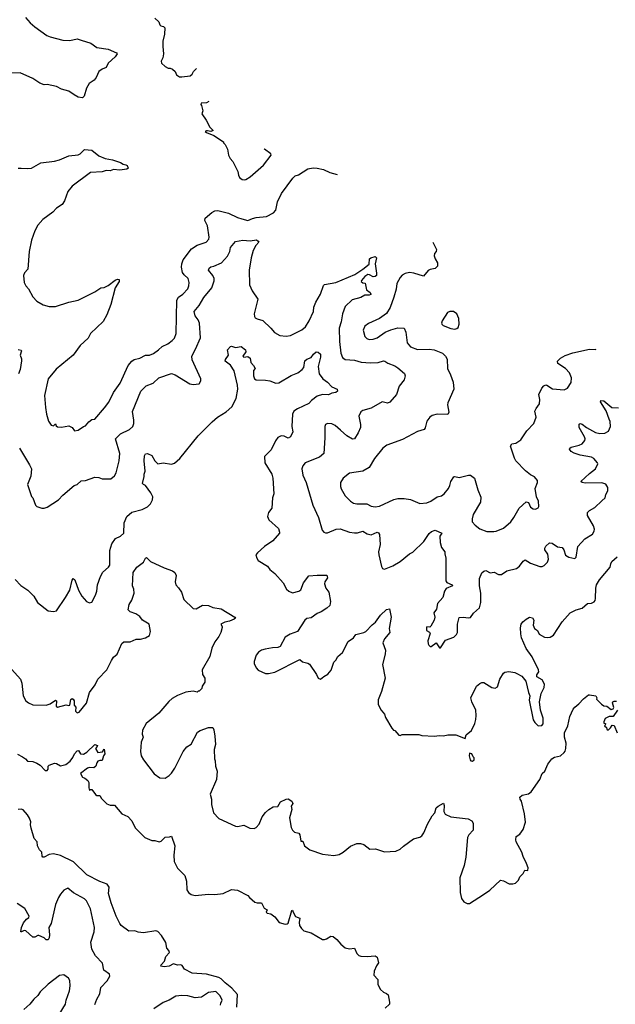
# Model space of a CAD drawing. Extents: x 1933546 to 2138868, y 524910 to 667279.
# Tile 464 of 466: x 2091209 to 2096965, y 629354 to 638865. Entities that reach past the tile are written whole.
import ezdxf

# ---------------------------------------------------------------- set-up
doc = ezdxf.new("R2010")
doc.units = 0

msp = doc.modelspace()

# ---------------------------------------------------------------- linework, layer by layer
at = {"layer": '0CON10XD'}
for points in [[(2091267.1, 638887.1), (2091309.2, 638835), (2091354.7, 638794.7), (2091473.3, 638713.3), (2091505, 638699.4), (2091625, 638668.1), (2091695, 638663.1), (2091765, 638678.6), (2091805, 638668.1), (2091897.2, 638637.2), (2091955, 638596), (2092065, 638580), (2092146.1, 638546.1), (2092152.5, 638535), (2092132, 638505), (2092064.2, 638445.8), (2092045, 638403.3), (2092005, 638386.7), (2091973.8, 638365), (2091948.8, 638305), (2091929.5, 638280.5), (2091881.2, 638248.8), (2091855, 638202.5), (2091833.4, 638126.6), (2091815, 638110.6), (2091775, 638116.9), (2091735, 638137.5), (2091685, 638174.4), (2091615, 638193.1), (2091565, 638218), (2091475, 638238), (2091445, 638234.3), (2091405, 638251.9), (2091335.7, 638295.7), (2091215, 638350), (2091125, 638346.9)], [(2092515, 638880), (2092554, 638845), (2092563.8, 638815), (2092573.3, 638805), (2092598, 638798), (2092611.2, 638785), (2092609.4, 638725), (2092593.2, 638656.8), (2092591.2, 638605), (2092600, 638535), (2092593.3, 638495), (2092577.5, 638465), (2092580, 638445), (2092615, 638412.5), (2092645, 638397.5), (2092665, 638397.5), (2092685, 638387.5), (2092713.3, 638365), (2092725, 638333.3), (2092755, 638312.5), (2092775, 638312.5), (2092857, 638323), (2092875, 638340), (2092887.5, 638365), (2092917.8, 638392)], [(2093036.7, 638074.2), (2093015, 638062.5), (2092961.7, 638058.3), (2092960, 638045), (2092967.5, 638037.5), (2092980, 637985), (2092970, 637955), (2093012.5, 637895), (2093047, 637827), (2093077.5, 637795), (2093055, 637783.3), (2093025, 637792.5), (2093015, 637790), (2093002.5, 637785), (2093014.3, 637774.3), (2093085.6, 637745.6), (2093180, 637685), (2093180, 637675), (2093195, 637660), (2093217.5, 637615), (2093227.5, 637555), (2093243.3, 637525), (2093270, 637495), (2093317, 637397), (2093323, 637363), (2093335, 637340), (2093360.7, 637320.7), (2093385, 637317.5), (2093395, 637322.5), (2093435, 637347.5), (2093565, 637460), (2093640, 637555), (2093635, 637570), (2093573.8, 637615), (2093572.8, 637618)], [(2091195, 637430), (2091225, 637432.2), (2091285, 637426.9), (2091325, 637430.6), (2091415, 637481.9), (2091545, 637497.8), (2091595, 637511.1), (2091685, 637550.5), (2091775, 637558.6), (2091792.4, 637567.6), (2091835, 637609.5), (2091905, 637605.4), (2091975, 637550.5), (2092035, 637525.5), (2092105, 637511.2), (2092182.5, 637485), (2092208.3, 637468.3), (2092235, 637463.3), (2092246.7, 637455), (2092258.3, 637431.7), (2092245, 637422.5), (2092177.7, 637412.3), (2092115, 637418.6), (2092085, 637405.6), (2092045, 637408.5), (2092005, 637395.4), (2091895, 637388.1), (2091715, 637256.2), (2091676, 637205), (2091641.5, 637115), (2091620.3, 637079.7), (2091565, 637044.2), (2091531.2, 637005), (2091434.5, 636935.5), (2091385, 636881.2), (2091354.4, 636825.6), (2091324, 636735), (2091301.2, 636625), (2091286.7, 636455), (2091255, 636420), (2091246, 636395), (2091253.8, 636325), (2091268, 636295), (2091295.8, 636265), (2091335, 636187.5), (2091375, 636147.5), (2091435, 636110), (2091495, 636093.3), (2091555, 636093.8), (2091685, 636135.8), (2091775, 636154.2), (2091935, 636235.7), (2091995, 636276), (2092025, 636276.7), (2092065, 636296.5), (2092131.3, 636348.7), (2092155, 636357.9), (2092170.8, 636355), (2092170, 636335), (2092131.5, 636275), (2092090, 636115), (2092051.9, 636015), (2092015, 635950), (2091894, 635835), (2091870.5, 635789.5), (2091795, 635716.7), (2091726.3, 635623.7), (2091561.3, 635488.7), (2091483.4, 635396.6), (2091450, 635235), (2091458.3, 635118.3), (2091468, 635055), (2091487.7, 634987.7), (2091515, 634947.5), (2091537, 634943), (2091555, 634960), (2091561.7, 634941.7), (2091573.3, 634933.3), (2091615, 634930), (2091685, 634942.5), (2091716.4, 634926.4), (2091740, 634895), (2091775, 634898.8), (2091825, 634936.2), (2091845, 634942.5), (2091878.3, 634981.7), (2091905, 635002.5), (2091935, 635007.5), (2092029.2, 635115), (2092069.7, 635170.3), (2092117.1, 635265), (2092180, 635355), (2092256.2, 635523.8), (2092292.8, 635567.2), (2092316.4, 635583.6), (2092370, 635595), (2092425, 635623.1), (2092465, 635624.3), (2092500.9, 635639.1), (2092551.2, 635675), (2092585, 635708), (2092640, 635735), (2092683.8, 635765), (2092705, 635790), (2092721.4, 635835), (2092728.8, 636155), (2092745, 636184.3), (2092785.8, 636215), (2092832.9, 636265), (2092844.2, 636295), (2092847.1, 636325), (2092837.8, 636365), (2092798.8, 636398.8), (2092783.1, 636423.1), (2092771.9, 636475), (2092774.8, 636505.2), (2092788.5, 636545), (2092869.9, 636650.1), (2092924.6, 636685.4), (2093010, 636715), (2093038, 636745), (2093041.4, 636765), (2093025.5, 636875), (2092999.4, 636925), (2093002.7, 636947.3), (2093065, 637003.1), (2093095, 637017.9), (2093125, 637021.1), (2093227.4, 636997.4), (2093313.8, 636953.8), (2093355, 636940.8), (2093415.5, 636924.5), (2093460, 636945), (2093495, 636953.3), (2093595, 636964.4), (2093662.4, 636997.6), (2093684, 637025), (2093702, 637105), (2093738, 637185), (2093850, 637335), (2093872.5, 637355), (2093903.6, 637366.4), (2093992.5, 637425), (2094045, 637434), (2094085, 637432), (2094145, 637417.1), (2094205, 637387.5), (2094277.7, 637370)], [(2091207.1, 634725), (2091305.5, 634565.5), (2091322.5, 634525), (2091315.8, 634455), (2091286.4, 634376.4), (2091325, 634260), (2091336.7, 634245), (2091363.3, 634175), (2091375, 634162.5), (2091425, 634146.7), (2091445, 634146.7), (2091475, 634157.5), (2091585, 634226.7), (2091625, 634273.3), (2091735, 634366.7), (2091765, 634376.2), (2091805, 634411.2), (2091846.1, 634413.9), (2091935, 634446.7), (2091973, 634443), (2092005, 634430), (2092091.7, 634428.3), (2092125, 634457.5), (2092140.8, 634489.2), (2092172, 634605), (2092175.7, 634675), (2092134.3, 634815), (2092185, 634866), (2092271.2, 634905), (2092301.4, 634935), (2092311.4, 634965), (2092312.9, 634995), (2092298.3, 635081.7), (2092380, 635275), (2092432.2, 635327.8), (2092498.8, 635355), (2092555, 635404.2), (2092675, 635447.1), (2092712.5, 635435), (2092855, 635348.8), (2092885, 635340), (2092945, 635347.5), (2092960, 635375), (2092960, 635395), (2092875, 635580), (2092872, 635615), (2092909.1, 635680.9), (2092957.3, 635792.7), (2092947.5, 635935), (2092935, 635964.2), (2092906.2, 636005), (2092896.7, 636045), (2092945, 636102.5), (2092988.8, 636181.2), (2093065, 636274.2), (2093088, 636342), (2093087.3, 636365), (2093075.6, 636395), (2093034.3, 636444.3), (2093039.2, 636465), (2093055, 636478.9), (2093085, 636482.5), (2093159.4, 636515), (2093218.9, 636581.1), (2093240.8, 636625), (2093246.9, 636663.1), (2093295, 636722.5), (2093365, 636734.6), (2093435, 636727.3), (2093497.8, 636737.8), (2093515, 636726.7), (2093518.8, 636715), (2093491.2, 636685)], [(2093491.2, 636685), (2093464, 636635), (2093445.8, 636565), (2093425.8, 636445), (2093430.8, 636305), (2093455, 636246.7), (2093509.4, 636165), (2093475.7, 636025), (2093477.7, 635997.7), (2093484.3, 635984.3), (2093504.2, 635974.2), (2093558.8, 635958.8), (2093635, 635886.2), (2093672.1, 635842.1), (2093722.5, 635815), (2093785, 635808), (2093825, 635814), (2093935, 635868.6), (2093971.7, 635898.3), (2094006.7, 635955), (2094050, 636045), (2094053.1, 636086.9), (2094071.8, 636135), (2094117.8, 636212.2), (2094145, 636298.8), (2094155, 636305.6), (2094265, 636325.6), (2094446.5, 636403.5), (2094525.5, 636454.5), (2094586.6, 636503.4), (2094591.2, 636555), (2094602.5, 636565), (2094645, 636576.7), (2094657.5, 636565), (2094644.2, 636505), (2094658, 636415), (2094656.1, 636393.9), (2094645.9, 636384.1), (2094625, 636380), (2094590.7, 636400.7), (2094575, 636403.8), (2094546, 636385), (2094512, 636345), (2094510, 636335), (2094525, 636323.8), (2094548.8, 636318.8), (2094560, 636255), (2094595, 636231.2), (2094603.8, 636215), (2094601.2, 636208.8), (2094586.8, 636203.2), (2094545, 636203.1), (2094505, 636181.8), (2094421.8, 636158.2), (2094355.8, 636095), (2094329.1, 636025), (2094317.3, 635945), (2094296.5, 635885), (2094298.2, 635755), (2094313.3, 635645), (2094330.2, 635600.2), (2094355, 635583.5), (2094444.7, 635574.7), (2094508, 635558), (2094598.3, 635551.7), (2094675, 635552.9), (2094725, 635568.9), (2094737.4, 635567.4), (2094768.3, 635548.3), (2094835, 635522.2), (2094865, 635502.1), (2094928.5, 635448.5), (2094935.9, 635425), (2094925, 635385.7), (2094877.1, 635325), (2094850.6, 635245), (2094785, 635170), (2094765, 635160), (2094712.5, 635175), (2094605, 635112.5), (2094525, 635090.8), (2094504.4, 635075.6), (2094486, 635035), (2094504.3, 634955), (2094501.4, 634925), (2094480.6, 634875), (2094443.3, 634815), (2094425, 634812.5), (2094369.2, 634845), (2094310.8, 634900.8), (2094257.5, 634945), (2094225, 634961.4), (2094185, 634965.8), (2094165, 634953.3), (2094158, 634935), (2094159.4, 634825), (2094147.5, 634675), (2094105, 634640.6), (2093966.8, 634583.2), (2093945.8, 634555), (2093935.8, 634525), (2093944.3, 634464.3), (2093977.5, 634395), (2094042.9, 634175), (2094095.7, 634055), (2094132.5, 633935), (2094147.5, 633915), (2094165, 633906.7), (2094185, 633906.7), (2094266.9, 633943.1), (2094305, 633946.2), (2094395, 633915.6), (2094445, 633908.9), (2094475, 633909.4), (2094525, 633924), (2094567, 633897), (2094605, 633890), (2094665, 633913.3), (2094677.5, 633907.5), (2094685, 633892.5), (2094691.9, 633795), (2094675.8, 633725), (2094678.6, 633695), (2094705, 633583.3), (2094715, 633563.8), (2094735, 633558.8), (2094815, 633589.2), (2094885, 633632.5), (2094975, 633704), (2095008.3, 633721.7), (2095115, 633826), (2095165, 633903.3), (2095187.7, 633922.3), (2095225, 633933.3), (2095290, 633905), (2095268.8, 633875), (2095271.2, 633815), (2095286.7, 633765), (2095317.5, 633725), (2095316.2, 633705), (2095328.6, 633665), (2095328, 633445), (2095337.4, 633427.4), (2095389.2, 633405), (2095390.8, 633395), (2095330.3, 633369.7), (2095315.6, 633345.6), (2095296.9, 633285), (2095246, 633225), (2095237.7, 633172.3), (2095211.2, 633135), (2095221.2, 633095), (2095215.9, 633064.1), (2095183.3, 633006.7), (2095171.7, 632998.3), (2095145, 633000), (2095140, 632995), (2095140, 632965), (2095168.3, 632948.3), (2095176.7, 632936.7), (2095154.4, 632865), (2095155.7, 632835.7), (2095162.4, 632822.4), (2095175, 632810.8), (2095185, 632810.8), (2095235, 632846.2), (2095265, 632798.8), (2095275, 632796), (2095325, 632870), (2095405, 632900), (2095431.1, 632925), (2095438.9, 632945), (2095441.2, 633025), (2095455, 633090), (2095495, 633093.3), (2095545, 633086.7), (2095565, 633091.2), (2095595, 633132.5), (2095651.2, 633185), (2095665.7, 633235), (2095665.8, 633325.8), (2095652.2, 633395), (2095653.6, 633466.4), (2095675, 633521.2), (2095695, 633538.8), (2095713, 633543), (2095755, 633523.3), (2095795, 633526.7), (2095836.1, 633506.1), (2095865, 633506.7), (2095918.3, 633541.7), (2096011.2, 633565), (2096038, 633585), (2096075, 633633.8), (2096095, 633646), (2096145.8, 633615.8), (2096235, 633581.4), (2096257.9, 633582.1), (2096278.7, 633591.3), (2096310.8, 633625), (2096318.9, 633655), (2096313.2, 633703.2), (2096285, 633742.5), (2096285, 633760), (2096295, 633780), (2096328.3, 633811.7), (2096355, 633807.5), (2096405, 633773.3), (2096452.5, 633765), (2096467.5, 633745), (2096485, 633692.5), (2096515, 633672.5), (2096575, 633660), (2096586.4, 633673.6), (2096603.1, 633776.9), (2096669, 633851), (2096743.1, 633895), (2096761.9, 633925), (2096764.5, 633945), (2096755.3, 633975.3), (2096695.8, 634075), (2096697.1, 634105), (2096716, 634125), (2096766.4, 634153.6), (2096834, 634216), (2096868, 634245), (2096872.9, 634277.1), (2096892, 634315), (2096891.2, 634345), (2096875, 634376.7), (2096835, 634390.8), (2096675, 634388), (2096644.2, 634394.2), (2096633.3, 634405), (2096715, 634482), (2096772, 634525), (2096795.8, 634575), (2096793.3, 634585), (2096758, 634625), (2096735, 634639.2), (2096625, 634658.5), (2096567.8, 634677.8), (2096538.8, 634695), (2096523.8, 634715), (2096526.7, 634725), (2096540, 634735), (2096615, 634753.5), (2096643.2, 634766.8), (2096670, 634800), (2096673.1, 634815), (2096666.6, 634836.6), (2096615.8, 634925), (2096615, 634957.5), (2096625, 634963.3), (2096645, 634956.9), (2096685.4, 634925.4), (2096775, 634876), (2096815, 634868), (2096865, 634871.2), (2096899.6, 634890.5), (2096920, 634935), (2096914, 634985), (2096904.4, 635005), (2096876.6, 635086.6), (2096823.3, 635175), (2096823.6, 635186.4), (2096855, 635183.3), (2096930.3, 635120.3), (2096995, 635115.6)], [(2095202.5, 636715), (2095235.8, 636645), (2095233.9, 636626.1), (2095216.2, 636605), (2095215.8, 636585), (2095223.1, 636555), (2095246.9, 636515), (2095246.9, 636485), (2095225, 636460.5), (2095177.4, 636452.6), (2095155, 636441.9), (2095111.7, 636388.3), (2095017.4, 636417.4), (2094975, 636422.1), (2094935, 636413.5), (2094905, 636396.7), (2094885.6, 636375), (2094852.5, 636315), (2094847.7, 636262.3), (2094823.5, 636185), (2094788.9, 636085), (2094755, 636028), (2094685, 635979.2), (2094578.8, 635931.2), (2094546.2, 635905), (2094530, 635865), (2094544, 635805), (2094564.4, 635784.4), (2094585, 635776), (2094625, 635777.5), (2094665, 635792.9), (2094741.2, 635845), (2094795, 635868.6), (2094865, 635887.1), (2094924.4, 635884.4), (2094940.6, 635845), (2094952.9, 635745), (2094985, 635705.8), (2095055, 635680), (2095165, 635682.8), (2095215, 635677.1), (2095294.6, 635644.6), (2095325.5, 635615.5), (2095339.2, 635585), (2095342.9, 635495), (2095374, 635435), (2095399.2, 635365), (2095406, 635295), (2095346, 635165), (2095344.2, 635145), (2095356.2, 635075), (2095347.5, 635052.5), (2095245, 635055.7), (2095195, 635041.2), (2095174.1, 635025.9), (2095145, 634987.5), (2095128.8, 634921.2), (2095116.7, 634905), (2095052.1, 634887.9), (2094909.5, 634810.5), (2094755.9, 634754.1), (2094720, 634725), (2094639.2, 634625), (2094585, 634538), (2094525, 634504.4), (2094395, 634484), (2094335, 634436.7), (2094310, 634395), (2094308.8, 634355), (2094315, 634332.5), (2094355, 634266.2), (2094405, 634214), (2094435, 634194.2), (2094466.8, 634186.8), (2094565, 634188.9), (2094605, 634164.3), (2094645, 634158.6), (2094685, 634167.1), (2094825, 634230.6), (2094865, 634239.4), (2094925, 634240.6), (2094985, 634231.4), (2095075, 634191.2), (2095145, 634198.8), (2095183.3, 634215), (2095245, 634254.3), (2095285, 634265.6), (2095310.6, 634285), (2095352.5, 634335), (2095367.1, 634365), (2095374.1, 634405), (2095405, 634448), (2095415, 634453.3), (2095455, 634441.2), (2095545, 634463.8), (2095565, 634463.8), (2095605, 634436.7), (2095635.8, 634325), (2095664.1, 634254.1), (2095662, 634205), (2095592.5, 634085), (2095581.2, 634045), (2095583.3, 634015), (2095610.7, 633980.7), (2095655, 633946.7), (2095725, 633920), (2095791.2, 633921.2), (2095815, 633924.2), (2095886.1, 633953.9), (2095954.2, 634015.8), (2095985, 634056.7), (2096035, 634146.7), (2096105, 634206.7), (2096125, 634202.5), (2096145.9, 634155.9), (2096171.2, 634141.2), (2096195, 634136.7), (2096219.3, 634150.7), (2096226.4, 634163.6), (2096223.3, 634215), (2096203.8, 634255), (2096192, 634335), (2096212.5, 634395), (2096212.5, 634415), (2096185, 634450), (2096145, 634470), (2096096.8, 634506.8), (2096004.7, 634604.7), (2095990.1, 634630.1), (2095952.7, 634745), (2095965, 634767.1), (2096004.3, 634775.7), (2096052, 634805), (2096110, 634895), (2096176.2, 634965), (2096200, 635025), (2096188.5, 635085), (2096199.6, 635110.4), (2096232.2, 635155), (2096234.6, 635194.6), (2096225.4, 635245), (2096255.5, 635305), (2096275, 635329.4), (2096295, 635336.9), (2096304.4, 635334.4), (2096359.2, 635299.2), (2096469.6, 635290.5), (2096503.3, 635305), (2096539.6, 635360.5), (2096540.8, 635405), (2096523.3, 635455), (2096483.3, 635495), (2096408, 635545), (2096406, 635565), (2096435, 635596), (2096479.3, 635620.7), (2096555, 635647.5), (2096715, 635682.9), (2096775, 635678), (2096781.5, 635681.9)], [(2095415, 635876.7), (2095435, 635882.5), (2095445, 635890), (2095457.5, 635925), (2095451.7, 635978.3), (2095432.5, 636025), (2095403, 636047), (2095365, 636046.7), (2095343.3, 636036.7), (2095293.3, 635955), (2095286.7, 635935), (2095290, 635925), (2095302.3, 635912.3), (2095375, 635881.2), (2095415, 635876.7)], [(2091165, 633456.7), (2091219.5, 633399.5), (2091288, 633355), (2091346.2, 633295), (2091382.5, 633235), (2091485, 633153.3), (2091535, 633146.7), (2091566.1, 633153.9), (2091652.5, 633285), (2091694, 633355), (2091715, 633450), (2091725, 633467.5), (2091743.6, 633453.6), (2091778.8, 633355), (2091810, 633295), (2091855, 633243.3), (2091885, 633232.5), (2091905, 633237.5), (2091941.2, 633305), (2091954, 633345), (2091962.9, 633405), (2091989.5, 633485), (2092013, 633527), (2092069.2, 633575), (2092080, 633595), (2092081.2, 633738.8), (2092099.4, 633800.6), (2092135, 633853.3), (2092185, 633875.6), (2092214.3, 633905), (2092218.5, 634005), (2092243.6, 634066.4), (2092293.2, 634106.8), (2092392.5, 634135), (2092445, 634160), (2092473, 634187), (2092494, 634226), (2092495.8, 634255), (2092478, 634295), (2092426.2, 634365), (2092405, 634374.5), (2092397.1, 634385), (2092413.1, 634453.1), (2092411.5, 634475), (2092423.3, 634505), (2092412.8, 634605), (2092416.8, 634653.2), (2092425, 634670), (2092444.2, 634674.2), (2092485, 634653.8), (2092514.2, 634605), (2092545, 634576), (2092595, 634585.8), (2092675, 634571.2), (2092705, 634581.2), (2092756.2, 634625), (2092935, 634846.7), (2093068.3, 634981.7), (2093121.2, 635025), (2093205, 635075.4), (2093258.5, 635125), (2093301.2, 635205), (2093317.9, 635295), (2093314.6, 635335), (2093283.2, 635473.2), (2093245, 635528.1), (2093196, 635565), (2093198.3, 635581.7), (2093226, 635625), (2093216.2, 635675), (2093245, 635708), (2093255, 635712), (2093295, 635697.5), (2093348.6, 635708.6), (2093391.9, 635675), (2093394.3, 635655), (2093366.2, 635615), (2093375, 635604.2), (2093415, 635612.5), (2093437.1, 635595), (2093442.3, 635555), (2093468.1, 635525), (2093483.3, 635495), (2093469.4, 635475), (2093470.2, 635425), (2093478.5, 635395), (2093495, 635384.5), (2093585, 635384), (2093625.7, 635375.7), (2093683.2, 635353.2), (2093715, 635355.7), (2093833.5, 635426.5), (2093897, 635453), (2093940, 635485), (2093954.1, 635505.9), (2093965, 635568.8), (2093985, 635586.2), (2094025, 635601.2), (2094047.5, 635635), (2094075, 635656.7), (2094095, 635653.3), (2094115, 635632.5), (2094116.9, 635605), (2094106.9, 635565), (2094094.1, 635514.1), (2094104.2, 635445), (2094139.5, 635395), (2094182.5, 635365), (2094225, 635318.1), (2094277.5, 635295), (2094280, 635275), (2094265, 635263.3), (2094225, 635256.2), (2094195, 635242.5), (2094135, 635244.4), (2094082.4, 635227.6), (2094028.8, 635185), (2094003.2, 635156.8), (2093895, 635107.1), (2093857.9, 635082.1), (2093844.2, 635055), (2093839.2, 634935), (2093847.5, 634885), (2093825, 634836.7), (2093805, 634823.8), (2093765, 634840.8), (2093735.9, 634844.1), (2093705, 634828.8), (2093682.1, 634797.9), (2093640.4, 634709.6), (2093573.8, 634645), (2093578.8, 634585), (2093646, 634475), (2093657, 634437), (2093666.2, 634283.8), (2093651.1, 634245), (2093646.2, 634145), (2093613.3, 634105), (2093602.5, 634065), (2093617.5, 634035), (2093710.7, 633950.7), (2093721.2, 633915), (2093718.8, 633905), (2093655, 633830), (2093575, 633777.5), (2093507.5, 633715), (2093492.5, 633695), (2093500, 633665), (2093515, 633642.5), (2093605, 633587.5), (2093627.5, 633555), (2093675.9, 633515.9), (2093753.9, 633423.9), (2093788, 633365), (2093811.2, 633345), (2093845, 633330), (2093905.5, 633344.5), (2093925, 633358), (2093950.8, 633425), (2094005, 633491.2), (2094085, 633500), (2094177.9, 633497.9), (2094184.3, 633475), (2094158.8, 633435), (2094154.2, 633414.2), (2094168, 633375), (2094195.7, 633335), (2094211.4, 633245), (2094205, 633206.2), (2094178.3, 633181.7), (2094123.7, 633146.3), (2094085, 633129.5), (2094025, 633086.9), (2093985, 633079.1), (2093964.1, 633065.9), (2093893.3, 632955), (2093822, 632928), (2093775, 632899.4), (2093725, 632809.2), (2093705, 632800), (2093652.3, 632797.7), (2093580, 632785), (2093545, 632773.3), (2093517.5, 632755), (2093493.3, 632725), (2093476.7, 632665), (2093476.7, 632645), (2093493.9, 632603.9), (2093515, 632582.5), (2093585, 632550), (2093615, 632550), (2093675, 632561.2), (2093915, 632683.8), (2093941.5, 632661.5), (2093995, 632648.6), (2094008.9, 632638.9), (2094078.3, 632538.3), (2094093.3, 632505), (2094115, 632493.8), (2094148.8, 632521.2), (2094187.7, 632542.3), (2094219.1, 632580.9), (2094245, 632657.5), (2094265, 632677.5), (2094285, 632713.8), (2094328.9, 632751.1), (2094382.1, 632857.9), (2094436.4, 632893.6), (2094457.5, 632925), (2094535, 632944), (2094555, 632954.2), (2094615, 633020), (2094649.2, 633045), (2094695.8, 633114.2), (2094755, 633168), (2094782.5, 633172.5), (2094798, 633095), (2094780, 632985), (2094786.9, 632945), (2094734, 632885), (2094720, 632845), (2094743.3, 632775), (2094740, 632735), (2094716, 632635), (2094740, 632505), (2094704.1, 632375.9), (2094673.3, 632295), (2094675, 632250)], [(2091195, 635679.2), (2091223.6, 635673.6), (2091226.7, 635665), (2091214.2, 635625), (2091228.3, 635588.3), (2091228, 635568), (2091212.9, 635485), (2091198.6, 635445)], [(2091135, 632587.5), (2091216.2, 632495), (2091230, 632455), (2091244, 632335), (2091270, 632285), (2091295, 632266.7), (2091335, 632247.5), (2091465, 632243.3), (2091505, 632256.7), (2091555, 632293.3), (2091566.1, 632286.1), (2091563.3, 632233.3), (2091573.3, 632223.3), (2091657, 632247), (2091685, 632241.2), (2091692.5, 632245), (2091705, 632297.5), (2091715, 632307.5), (2091725, 632302.5), (2091736.4, 632286.4), (2091736.7, 632245), (2091753, 632223), (2091750, 632185), (2091765, 632170), (2091785, 632176.7), (2091855, 632263.8), (2091884.2, 632365.8), (2091938.7, 632441.3), (2091963.3, 632495), (2092051.9, 632585), (2092095, 632675.8), (2092115, 632705.7), (2092150.8, 632735), (2092195, 632840), (2092215, 632854), (2092276.1, 632853.9), (2092335, 632881.2), (2092378.3, 632881.7), (2092426.4, 632893.6), (2092462.5, 632915), (2092473.3, 632955), (2092460, 633025), (2092396.2, 633065), (2092370.5, 633100.5), (2092333.3, 633125), (2092275.6, 633145.6), (2092257.5, 633165), (2092265.8, 633215), (2092293.3, 633256.7), (2092316.2, 633325), (2092312.5, 633365), (2092298.8, 633395), (2092306.1, 633523.9), (2092340, 633575), (2092405, 633626.2), (2092425, 633663.8), (2092435, 633670), (2092472.7, 633632.7), (2092605, 633569.6), (2092685, 633542.1), (2092707.8, 633525), (2092721.2, 633495), (2092712, 633435), (2092718.8, 633405), (2092745, 633377.5), (2092772, 633335), (2092796, 633265), (2092885, 633176.2), (2092915, 633172.5), (2092975, 633210), (2093035, 633206.2), (2093075, 633186.2), (2093155, 633173.3), (2093290, 633095), (2093293.3, 633085), (2093282.5, 633075), (2093235.7, 633054.3), (2093192.5, 633045), (2093152.5, 633025), (2093166.7, 633005), (2093166.7, 632995), (2093153.8, 632945), (2093132.9, 632907.1), (2093095, 632856.7), (2093067.5, 632795), (2093047.1, 632715), (2092972.5, 632585), (2092975, 632540), (2092997.5, 632505), (2092997.5, 632465), (2092973, 632427), (2092970, 632405), (2092945, 632380), (2092935, 632380), (2092925, 632370), (2092885, 632377.5), (2092815, 632368), (2092735, 632336), (2092682.7, 632307.3), (2092650.3, 632279.7), (2092555, 632165.8), (2092431.2, 632065), (2092397.7, 632002.3), (2092394, 631965), (2092402, 631935), (2092384.2, 631885), (2092375.9, 631795.9), (2092384, 631755), (2092405.9, 631715.9), (2092510.5, 631580.5), (2092565, 631542.5), (2092615, 631537.5), (2092655, 631563.3), (2092675, 631586.7), (2092708, 631635), (2092788, 631795), (2092825, 631840), (2092865, 631867.5), (2092928.7, 631981.3), (2092952.4, 631997.6), (2093033.4, 632026.6), (2093075, 632026.9), (2093085, 632006.7), (2093096.3, 631945), (2093102.5, 631865), (2093089.2, 631815), (2093092, 631725), (2093098.8, 631705), (2093100, 631655), (2093118.6, 631605), (2093110.8, 631525), (2093050.8, 631385), (2093062, 631335), (2093062, 631285), (2093083.3, 631205), (2093135, 631150), (2093295, 631076.2), (2093315, 631072), (2093375, 631083.8), (2093433, 631057), (2093475, 631053.3), (2093495, 631062.5), (2093523.3, 631095), (2093553.8, 631165), (2093584.3, 631205.7), (2093617.5, 631235), (2093659.3, 631260.7), (2093705, 631264.2), (2093730.9, 631309.1), (2093785, 631336.7), (2093805, 631340), (2093840, 631315), (2093847.5, 631295), (2093833.6, 631266.4), (2093840, 631235), (2093818, 631155), (2093832.3, 631062.3), (2093846.7, 631035), (2093865, 631017.5), (2093906.4, 631006.4), (2093915, 630990), (2093925, 630930), (2093945, 630930), (2093962.5, 630885), (2094012.5, 630845), (2094135, 630803.8), (2094245, 630790.8), (2094297.7, 630802.3), (2094336.1, 630823.9), (2094405, 630882.5), (2094467, 630907), (2094503, 630907), (2094535, 630897.5), (2094593, 630853), (2094646.4, 630856.4), (2094735, 630827.5), (2094845, 630833.8), (2094885, 630853.8), (2094918.8, 630881.2), (2095015, 630951.4), (2095075, 630967.5), (2095095, 630981.2), (2095115, 631010), (2095150.8, 631095), (2095193.8, 631175), (2095221.2, 631205), (2095235, 631252.5), (2095251.7, 631268.3), (2095305, 631295.8), (2095311.9, 631275), (2095307.8, 631215), (2095320.6, 631190.6), (2095375, 631163.8), (2095542.5, 631145), (2095577.5, 631125), (2095592.5, 631105), (2095592.5, 631035), (2095549.7, 630990.3), (2095536, 630965), (2095521.2, 630775), (2095504, 630695), (2095463.8, 630575), (2095466.2, 630435), (2095480, 630375), (2095500, 630345), (2095535, 630327.5), (2095555, 630327.5), (2095690, 630415), (2095752.5, 630455), (2095855, 630552.5), (2095885, 630547.5), (2095938.3, 630518.3), (2095975, 630517.5), (2096000, 630525), (2096028.3, 630551.7), (2096043.9, 630586.1), (2096073, 630617), (2096090, 630650), (2096120, 630645), (2096121.7, 630671.7), (2096107.5, 630715), (2096073, 630783), (2096062.5, 630825), (2096006.7, 630925), (2096004.1, 630944.1), (2096007.5, 630975), (2096043, 630997), (2096075, 631042.5), (2096095.6, 631114.4), (2096088.6, 631195), (2096060, 631315), (2096046.4, 631336.4), (2096044, 631355), (2096066.1, 631373.9), (2096125, 631388), (2096153.3, 631405), (2096235.8, 631525), (2096259.2, 631585), (2096282.7, 631607.3), (2096313.1, 631675), (2096351.2, 631725), (2096377.7, 631742.3), (2096435, 631754.4), (2096471.9, 631785), (2096479.5, 631800.5), (2096487.1, 631825), (2096489.5, 631875), (2096473.2, 631933.2), (2096474.1, 631975), (2096504.7, 632045), (2096525.5, 632135), (2096559.1, 632205), (2096575, 632225.6), (2096611.9, 632255), (2096658.8, 632305), (2096705, 632342), (2096715, 632344), (2096777.5, 632335), (2096787.5, 632315), (2096783, 632303), (2096831.9, 632251.9), (2096855, 632237.1), (2096882.5, 632235), (2096925, 632202.5), (2096943, 632207), (2096949.3, 632220.7), (2096937.5, 632265), (2096942.5, 632275), (2096955, 632283.3), (2096975, 632282.5)], [(2094675, 632250), (2094703.9, 632193.9), (2094733.3, 632155), (2094743.3, 632125), (2094805, 632020), (2094823, 632003), (2094835, 632000), (2094873, 631953), (2094885, 631950), (2094905, 631960), (2095065, 631958.6), (2095095, 631949.5), (2095215, 631944.6), (2095265, 631950.5), (2095305, 631947.5), (2095347, 631957), (2095425, 631956.2), (2095515, 631920), (2095523.6, 631956.4), (2095575, 631997.5), (2095606.2, 632065), (2095615.9, 632104.1), (2095621.2, 632145), (2095618, 632195), (2095580, 632275), (2095570, 632315), (2095623.9, 632426.1), (2095655, 632452.5), (2095675, 632462.5), (2095695, 632462.5), (2095773.3, 632413.3), (2095805, 632407.5), (2095825, 632420), (2095850, 632495), (2095885, 632552.5), (2095897.7, 632562.3), (2095935, 632570), (2095995, 632558.6), (2096015, 632549.2), (2096063.3, 632525), (2096100, 632475), (2096126.2, 632365), (2096140, 632335), (2096132.7, 632292.7), (2096172.3, 632102.3), (2096187.5, 632075), (2096220, 632045), (2096255, 632047.5), (2096266.4, 632063.6), (2096267.7, 632117.7), (2096241.2, 632195), (2096231.4, 632275), (2096248.5, 632355), (2096277.5, 632415), (2096280, 632445), (2096259.7, 632489.7), (2096206.4, 632516.4), (2096206.2, 632535), (2096225.5, 632564.5), (2096221.8, 632585), (2096161.6, 632711.6), (2096105, 632790.8), (2096059.5, 632895), (2096051.4, 632931.4), (2096047.9, 632992.1), (2096055, 633027.5), (2096070, 633050), (2096105, 633073.8), (2096137, 633093), (2096165, 633087.5), (2096178, 633065), (2096171.4, 633015), (2096185, 632983.3), (2096212.5, 632965), (2096230.3, 632930.3), (2096280.3, 632900.3), (2096305, 632896), (2096335, 632900), (2096369.1, 632920.9), (2096451.2, 633048.8), (2096530, 633135), (2096587.5, 633165), (2096645, 633180), (2096695, 633224.2), (2096735, 633229.2), (2096759.3, 633240.7), (2096769.2, 633255), (2096772.5, 633275), (2096775.7, 633374.3), (2096784.4, 633405), (2096812.9, 633455), (2096916, 633575), (2096920.3, 633609.7), (2096930.3, 633629.7), (2096983.3, 633675)], [(2096986.2, 632195), (2096945, 632133.3), (2096905, 632132.5), (2096866.2, 632115), (2096853, 632083), (2096855, 632070), (2096870, 632065), (2096868.3, 632051.7), (2096860, 632045), (2096878.3, 632028.3), (2096881.7, 632011.7), (2096895, 632002.5), (2096920, 632025), (2096935, 632050), (2096955, 632047.5), (2096983, 631977)], [(2091188.8, 631768.8), (2091235, 631746), (2091266.7, 631725), (2091285, 631703.8), (2091335, 631700.8), (2091375, 631684.2), (2091406, 631665), (2091455, 631612.2), (2091475, 631612.9), (2091485.6, 631624.4), (2091484.4, 631655), (2091493.8, 631665), (2091545, 631684), (2091565, 631680.8), (2091605, 631656.9), (2091655, 631669.4), (2091696.4, 631703.6), (2091721.5, 631738.5), (2091738, 631775), (2091765, 631803.8), (2091777.5, 631805), (2091797.5, 631775), (2091825, 631768.8), (2091859.1, 631790.9), (2091935, 631864), (2091960, 631855), (2091958.8, 631845), (2091941.2, 631825), (2091965, 631787.5), (2092008.8, 631791.2), (2092025, 631820), (2092032.5, 631775), (2092018.8, 631755), (2092005, 631707.5), (2091985, 631710), (2091965, 631703.3), (2091953.3, 631685), (2091946.1, 631653.9), (2091925, 631636.7), (2091885, 631640.8), (2091865, 631635.7), (2091797.5, 631585), (2091815, 631547.5), (2091838.3, 631538.3), (2091867.5, 631515), (2091877.5, 631495), (2091877.5, 631445), (2091885, 631420), (2091895, 631430), (2091905, 631430), (2091940.7, 631380.7), (2091955, 631370), (2091985, 631370), (2092000.7, 631340.7), (2092051.4, 631291.4), (2092085, 631276.2), (2092125, 631276.7), (2092197.5, 631195), (2092255, 631167.5), (2092293.8, 631125), (2092325, 631057.5), (2092417.5, 630965), (2092485, 630936.7), (2092515, 630936), (2092555.8, 630924.2), (2092575, 630931.2), (2092615, 630968), (2092657, 630973), (2092677.5, 630977.5), (2092708, 630885), (2092699.5, 630795), (2092702.9, 630735), (2092735, 630667.5), (2092806.7, 630596.7), (2092821.1, 630545), (2092825, 630460), (2092841.2, 630435), (2092865, 630416.2), (2092905, 630406.2), (2093035, 630418.6), (2093095.4, 630414.6), (2093175, 630425.7), (2093255, 630463.8), (2093315.7, 630455.7), (2093415, 630406.2), (2093431.2, 630385), (2093482.1, 630342.1), (2093505, 630333.8), (2093545, 630334.2), (2093571.4, 630281.4), (2093600, 630265), (2093592.5, 630245), (2093600, 630235), (2093635, 630226.7), (2093675, 630198), (2093715.8, 630145.8), (2093775, 630128), (2093795, 630130), (2093805, 630137.5), (2093840.7, 630259.3), (2093845, 630262.5), (2093851.2, 630245), (2093875, 630200.8), (2093916.7, 630185), (2093910.8, 630145), (2093914.2, 630114.2), (2093934, 630085), (2093956.7, 630065), (2094025.6, 630045.6), (2094135, 629980.8), (2094155, 629979.2), (2094175, 629985.8), (2094215, 630012), (2094239.5, 630009.5), (2094275, 629980.8), (2094312.5, 629935), (2094355, 629900.8), (2094395, 629890), (2094445, 629897.5), (2094468, 629845), (2094486.8, 629826.8), (2094505, 629819.4), (2094565.7, 629814.3), (2094645, 629822.5), (2094665, 629810), (2094677.5, 629755), (2094656.2, 629725), (2094634, 629675), (2094631.2, 629635), (2094670, 629595), (2094671.2, 629545), (2094695, 629497.5), (2094725, 629471.2), (2094755, 629458.8), (2094770, 629445), (2094783.3, 629375), (2094782.5, 629355), (2094742.7, 629317.3)], [(2095585, 631702.5), (2095600, 631715), (2095600, 631735), (2095590, 631745), (2095580, 631775), (2095555, 631780), (2095552.5, 631755), (2095562.5, 631715), (2095570, 631705), (2095585, 631702.5)], [(2091303.2, 631153.2), (2091285.6, 631185.6), (2091242.2, 631232.2), (2091225, 631237.8), (2091195, 631234.2)], [(2093308.6, 629325), (2093315, 629450), (2093259.8, 629509.8), (2093195, 629560.6), (2093155, 629601.3), (2093135, 629612.9), (2093015, 629646), (2092875, 629654.5), (2092800.8, 629695), (2092778.2, 629728.2), (2092765, 629734.2), (2092735, 629732.9), (2092695, 629745.8), (2092655, 629721.2), (2092605, 629716.7), (2092573.3, 629723.3), (2092576.7, 629735), (2092607.9, 629772.1), (2092622.5, 629815), (2092655.5, 629855), (2092650, 629875), (2092632.7, 629895), (2092621.2, 629951.2), (2092580.3, 630020.2), (2092545, 630056.5), (2092525, 630064.6), (2092405, 630045.3), (2092355, 630050.4), (2092323.6, 630063.6), (2092265, 630061.4), (2092190.6, 630115), (2092176.5, 630135), (2092143.1, 630205), (2092094.6, 630334.6), (2092068.1, 630425), (2092074.3, 630485), (2092055.6, 630515.6), (2091985, 630540.8), (2091858.5, 630605), (2091730.1, 630730.1), (2091605, 630792.1), (2091535, 630808.2), (2091495, 630799.6), (2091445, 630774.4), (2091433.8, 630775), (2091426.2, 630785), (2091422, 630825), (2091401.4, 630845), (2091382, 630885), (2091377.5, 630925), (2091350, 630955), (2091320, 631055), (2091313.9, 631086.1), (2091316.2, 631115), (2091303.2, 631153.2)], [(2091935, 629352.5), (2091953.6, 629405), (2091982.5, 629455), (2091993.6, 629515), (2092055, 629580.8), (2092082, 629625), (2092075.9, 629645.9), (2092024, 629685), (2092010.7, 629750.7), (2091941.2, 629821.2), (2091905.9, 629885.9), (2091898, 629955), (2091928.6, 630055), (2091932.5, 630095), (2091895, 630277.5), (2091855, 630353.8), (2091835, 630372), (2091729.5, 630429.5), (2091675, 630476.7), (2091637.5, 630455), (2091605, 630416.7), (2091584.3, 630385.7), (2091555, 630317.5), (2091513.8, 630135), (2091492, 630095), (2091497.1, 630025), (2091493.8, 629995), (2091485, 629977.5), (2091465, 629976.7), (2091445, 629996.7), (2091395, 630020), (2091385, 630020), (2091355, 630002.5), (2091335, 630002.5), (2091270, 630065), (2091253.6, 630066.4), (2091227, 630053), (2091220, 630055), (2091225.8, 630095), (2091245, 630140.8), (2091275, 630176), (2091298.1, 630191.9), (2091300.8, 630205), (2091260.7, 630280.7), (2091185, 630327.5)], [(2091590, 629255), (2091652.5, 629355), (2091658, 629395), (2091692, 629485), (2091698.8, 629531.2), (2091693.8, 629585), (2091680, 629605), (2091635, 629638.8), (2091595, 629633.8), (2091485, 629548.8), (2091406.7, 629475), (2091385, 629437.5), (2091345, 629402.5), (2091308, 629355), (2091250, 629305)], [(2093150.8, 629345), (2093151.8, 629365), (2093166.2, 629395), (2093147.8, 629435), (2093105, 629478.5), (2093035, 629469.2), (2092965.5, 629424.5), (2092935, 629418.6), (2092905, 629417.1), (2092835, 629434.4), (2092775, 629439.5), (2092717.6, 629432.4), (2092655, 629392.9), (2092595, 629372.5), (2092505, 629310)]]:
    msp.add_lwpolyline(points, dxfattribs=at)

doc.saveas('drawing.dxf')
